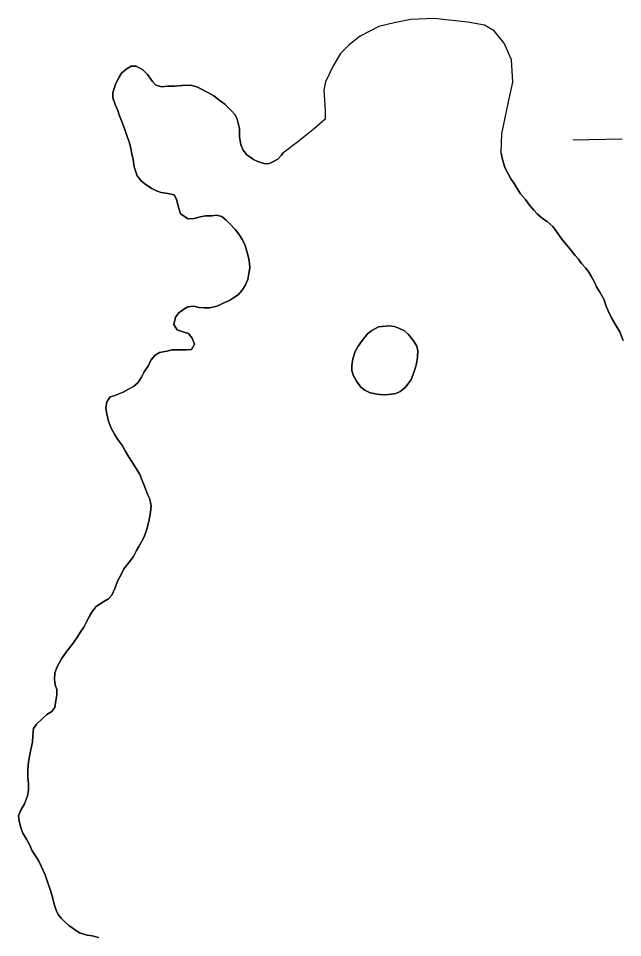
# Model space of a CAD drawing. Extents: x 3925854 to 3964121, y 224593 to 250589.
# Drawn here: x 3958005 to 3958397, y 237591 to 238188 of the extents above; entities that cross this region are included whole.
import ezdxf

# ---------------------------------------------------------------- set-up
doc = ezdxf.new("R2010")
doc.units = 0
doc.layers.add('V-TOPO-SHOR', color=7, linetype='Continuous')
doc.layers.add('V-WETL-SWMP', color=7, linetype='Continuous')

msp = doc.modelspace()

# ---------------------------------------------------------------- linework, layer by layer
at = {"layer": 'V-TOPO-SHOR'}
for points in [[(3958318.157, 238100.167), (3958318.565, 238112.609), (3958322.987, 238133.474), (3958325.803, 238146.315), (3958325.006, 238160.762), (3958320.193, 238171.6), (3958313.777, 238179.63), (3958307.356, 238183.242), (3958296.522, 238185.254), (3958274.451, 238187.67), (3958259.601, 238186.874), (3958248.765, 238184.873), (3958238.732, 238182.468), (3958226.69, 238176.052), (3958219.464, 238170.436), (3958213.843, 238164.821), (3958209.024, 238156.797), (3958204.205, 238146.364), (3958202.998, 238141.148), (3958203.795, 238127.903), (3958203.793, 238122.286), (3958196.967, 238116.269), (3958186.129, 238107.446), (3958176.29, 238100.219)], [(3958076.618, 238107.555), (3958075.185, 238110.936), (3958073.741, 238115.515), (3958071.691, 238120.688), (3958070.253, 238124.469), (3958069.221, 238127.854), (3958067.382, 238131.829), (3958065.94, 238136.009), (3958065.907, 238139.405), (3958067.648, 238145.017), (3958069.999, 238149.434), (3958071.57, 238152.047), (3958074.542, 238154.675), (3958077.917, 238156.707), (3958081.112, 238156.739), (3958085.333, 238154.185), (3958088.36, 238151.22), (3958091.602, 238146.657), (3958093.824, 238144.283), (3958097.827, 238143.327), (3958101.422, 238143.562), (3958106.015, 238143.61), (3958111.004, 238144.058), (3958116.395, 238144.314), (3958120.403, 238143.157), (3958123.21, 238141.985), (3958127.63, 238139.634), (3958131.447, 238137.275), (3958135.675, 238134.121), (3958138.693, 238131.956), (3958142.529, 238128), (3958145.355, 238125.032), (3958146.783, 238122.251), (3958148.243, 238116.072), (3958148.298, 238110.68), (3958149.15, 238105.494), (3958150.582, 238102.113), (3958153.011, 238099.141), (3958157.238, 238095.989), (3958160.244, 238094.82), (3958164.054, 238093.46), (3958167.052, 238093.292), (3958169.835, 238094.519), (3958173.212, 238096.352), (3958175.586, 238098.773), (3958176.29, 238100.219)], [(3958073.045, 237830.259), (3958075.807, 237833.684), (3958079.355, 237838.312), (3958081.314, 237842.128), (3958082.885, 237844.741), (3958084.847, 237848.157), (3958086.217, 237850.967), (3958087.964, 237855.978), (3958089.312, 237860.988), (3958090.451, 237866.99), (3958090.807, 237871.189), (3958089.965, 237875.377), (3958088.122, 237879.751), (3958086.482, 237883.929), (3958085.048, 237887.511), (3958083.41, 237891.488), (3958081.171, 237895.462), (3958078.533, 237899.431), (3958076.098, 237903.201), (3958073.866, 237906.773), (3958072.234, 237910.152), (3958068.992, 237914.514), (3958066.962, 237917.689), (3958064.924, 237921.664), (3958063.081, 237926.04), (3958062.035, 237930.822), (3958061.398, 237934.611), (3958061.957, 237938.613), (3958064.119, 237941.83), (3958067.306, 237942.863), (3958072.678, 237944.915), (3958076.053, 237946.946), (3958079.432, 237948.579), (3958082.205, 237951.003), (3958084.565, 237954.622), (3958086.326, 237958.237), (3958089.083, 237962.259), (3958090.645, 237965.671), (3958093.41, 237968.897), (3958096.187, 237970.721), (3958100.971, 237971.569), (3958104.559, 237972.405), (3958110.351, 237972.464), (3958113.747, 237972.497), (3958117.14, 237972.733), (3958118.903, 237976.147), (3958117.468, 237979.927), (3958115.039, 237983.098), (3958110.828, 237984.453), (3958107.623, 237985.42), (3958105.589, 237988.996), (3958106.542, 237993.6), (3958108.909, 237996.42), (3958112.082, 237998.849), (3958114.66, 238000.473), (3958118.453, 238000.911), (3958122.057, 237999.949), (3958125.455, 237999.785), (3958128.654, 237999.617), (3958133.635, 238000.866), (3958137.61, 238002.703), (3958141.786, 238004.544), (3958144.366, 238006.168), (3958147.342, 238008.196), (3958149.908, 238011.219), (3958151.874, 238014.235), (3958153.633, 238018.049), (3958154.393, 238022.051), (3958154.954, 238025.653), (3958154.725, 238028.645), (3958154.086, 238032.436), (3958153.046, 238036.62), (3958151.606, 238040.8), (3958149.974, 238044.179), (3958147.942, 238047.354), (3958145.314, 238050.524), (3958141.88, 238054.284), (3958139.66, 238056.658), (3958136.838, 238059.027), (3958133.235, 238059.789), (3958130.241, 238059.56), (3958126.047, 238059.517), (3958122.657, 238058.884), (3958118.674, 238057.645), (3958114.879, 238057.606), (3958109.853, 238060.75), (3958108.405, 238065.728), (3958107.359, 238070.314), (3958105.733, 238073.093), (3958101.729, 238074.051), (3958097.328, 238074.604), (3958094.319, 238075.774), (3958091.311, 238077.142), (3958087.69, 238079.501), (3958084.266, 238082.264), (3958081.636, 238085.432), (3958079.781, 238091.205), (3958079.133, 238095.994), (3958078.296, 238099.78), (3958077.452, 238104.167), (3958076.618, 238107.555)], [(3958318.157, 238100.167), (3958318.829, 238096.833), (3958320.687, 238090.859), (3958322.727, 238086.685), (3958324.557, 238083.507), (3958326.585, 238080.531), (3958328.211, 238077.752), (3958330.849, 238073.783), (3958334.083, 238070.021), (3958336.716, 238066.451), (3958339.547, 238063.084), (3958341.568, 238060.709), (3958345.193, 238057.749), (3958348.21, 238055.781), (3958351.839, 238052.623), (3958354.27, 238049.252), (3958357.717, 238044.294), (3958360.748, 238040.728), (3958362.976, 238037.755), (3958366.212, 238033.794), (3958368.436, 238031.217), (3958370.461, 238028.442), (3958373.288, 238025.475), (3958375.112, 238022.896), (3958376.736, 238020.316), (3958378.774, 238016.343), (3958380.204, 238013.361), (3958382.235, 238009.986), (3958385.084, 238004.821), (3958386.319, 238001.237), (3958387.751, 237997.855), (3958389.995, 237993.284), (3958393.045, 237988.121), (3958395.281, 237984.15), (3958397.536, 237978.58)], [(3958238.441, 237987.349), (3958234.269, 237985.109), (3958231.695, 237983.085), (3958227.945, 237978.453), (3958225.385, 237974.832), (3958223.423, 237971.416), (3958221.875, 237966.605), (3958221.119, 237962.204), (3958221.152, 237959.009), (3958221.981, 237956.021), (3958224.22, 237952.048), (3958227.054, 237948.282), (3958229.672, 237946.309), (3958232.682, 237944.743), (3958236.287, 237943.981), (3958239.488, 237943.413), (3958243.086, 237943.252), (3958246.676, 237943.688), (3958249.869, 237944.118), (3958252.652, 237945.345), (3958255.624, 237947.774), (3958257.596, 237950.19), (3958259.763, 237953.207), (3958260.932, 237956.017), (3958261.903, 237959.023), (3958263.255, 237963.431), (3958263.812, 237967.631), (3958264.168, 237971.829), (3958263.339, 237974.817), (3958261.305, 237978.393), (3958258.069, 237982.354), (3958255.448, 237984.726), (3958252.236, 237986.29), (3958249.025, 237987.656), (3958245.625, 237988.021), (3958238.441, 237987.349)], [(3958056.704, 237590.787), (3958052.495, 237591.944), (3958049.296, 237592.31), (3958044.287, 237593.857), (3958040.064, 237596.611), (3958037.446, 237598.581), (3958034.624, 237601.15), (3958032.404, 237603.325), (3958030.383, 237605.901), (3958029.156, 237608.684), (3958027.919, 237612.469), (3958026.674, 237617.048), (3958025.224, 237622.029), (3958023.987, 237625.812), (3958021.931, 237631.583), (3958019.682, 237636.754), (3958017.847, 237640.332), (3958015.613, 237643.904), (3958013.583, 237647.078), (3958011.744, 237651.254), (3958009.911, 237654.631), (3958007.474, 237658.602), (3958006.241, 237661.985), (3958004.996, 237666.569), (3958004.564, 237669.76), (3958006.122, 237673.569), (3958008.479, 237677.589), (3958010.423, 237682.803), (3958011.183, 237686.805), (3958011.146, 237690.401), (3958010.697, 237695.19), (3958010.648, 237699.984), (3958011.197, 237704.983), (3958012.526, 237711.789), (3958013.094, 237714.791), (3958013.663, 237717.793), (3958014.017, 237722.191), (3958014.374, 237726.59), (3958016.342, 237729.406), (3958019.903, 237732.637), (3958023.069, 237735.666), (3958026.246, 237737.696), (3958028.218, 237740.113), (3958028.785, 237743.316), (3958029.531, 237748.518), (3958029.496, 237751.911), (3958028.468, 237754.897), (3958028.032, 237758.489), (3958028.187, 237762.686), (3958029.746, 237766.696), (3958032.49, 237771.717), (3958036.035, 237776.747), (3958038.599, 237779.971), (3958040.569, 237782.586), (3958042.933, 237786.006), (3958044.702, 237788.82), (3958047.062, 237792.441), (3958048.63, 237795.454), (3958050.787, 237799.47), (3958052.358, 237802.083), (3958054.92, 237805.505), (3958059.085, 237808.344), (3958063.057, 237810.781), (3958065.227, 237813.2), (3958067.183, 237817.414), (3958069.129, 237822.629), (3958071.089, 237826.243), (3958073.045, 237830.259)]]:
    msp.add_lwpolyline(points, dxfattribs=at)
at = {"layer": 'V-WETL-SWMP'}
for p, q in [((3958259.602, 238186.874), (3958248.766, 238184.872)), ((3958274.451, 238187.671), (3958259.602, 238186.874)), ((3958296.522, 238185.254), (3958274.451, 238187.671)), ((3958238.732, 238182.468), (3958226.69, 238176.052)), ((3958248.766, 238184.872), (3958238.732, 238182.468)), ((3958307.357, 238183.243), (3958296.522, 238185.254)), ((3958313.776, 238179.629), (3958307.357, 238183.243)), ((3958226.69, 238176.052), (3958219.464, 238170.437)), ((3958320.194, 238171.6), (3958313.776, 238179.629)), ((3958219.464, 238170.437), (3958213.843, 238164.821)), ((3958325.005, 238160.762), (3958320.194, 238171.6)), ((3958213.843, 238164.821), (3958209.024, 238156.797)), ((3958081.112, 238156.739), (3958077.916, 238156.707)), ((3958085.333, 238154.185), (3958081.112, 238156.739)), ((3958209.024, 238156.797), (3958204.204, 238146.365)), ((3958325.802, 238146.315), (3958325.005, 238160.762)), ((3958071.571, 238152.048), (3958070, 238149.435)), ((3958074.541, 238154.675), (3958071.571, 238152.048)), ((3958077.916, 238156.707), (3958074.541, 238154.675)), ((3958088.359, 238151.22), (3958085.333, 238154.185)), ((3958091.601, 238146.658), (3958088.359, 238151.22)), ((3958067.648, 238145.017), (3958065.907, 238139.406)), ((3958070, 238149.435), (3958067.648, 238145.017)), ((3958093.823, 238144.284), (3958091.601, 238146.658)), ((3958204.204, 238146.365), (3958202.998, 238141.148)), ((3958322.987, 238133.474), (3958325.802, 238146.315)), ((3958065.907, 238139.406), (3958065.941, 238136.01)), ((3958097.828, 238143.326), (3958093.823, 238144.284)), ((3958101.421, 238143.562), (3958097.828, 238143.326)), ((3958106.015, 238143.609), (3958101.421, 238143.562)), ((3958111.004, 238144.059), (3958106.015, 238143.609)), ((3958116.395, 238144.314), (3958111.004, 238144.059)), ((3958120.402, 238143.156), (3958116.395, 238144.314)), ((3958123.21, 238141.986), (3958120.402, 238143.156)), ((3958127.629, 238139.634), (3958123.21, 238141.986)), ((3958131.448, 238137.276), (3958127.629, 238139.634)), ((3958202.998, 238141.148), (3958203.795, 238127.904)), ((3958065.941, 238136.01), (3958067.382, 238131.83)), ((3958135.675, 238134.122), (3958131.448, 238137.276)), ((3958138.693, 238131.956), (3958135.675, 238134.122)), ((3958318.564, 238112.608), (3958322.987, 238133.474)), ((3958067.382, 238131.83), (3958069.22, 238127.854)), ((3958069.22, 238127.854), (3958070.254, 238124.468)), ((3958142.529, 238128), (3958138.693, 238131.956)), ((3958145.355, 238125.032), (3958142.529, 238128)), ((3958203.795, 238127.904), (3958203.793, 238122.286)), ((3958070.254, 238124.468), (3958071.69, 238120.688)), ((3958146.782, 238122.25), (3958145.355, 238125.032)), ((3958148.243, 238116.073), (3958146.782, 238122.25)), ((3958203.793, 238122.286), (3958196.968, 238116.269)), ((3958071.69, 238120.688), (3958073.74, 238115.515)), ((3958073.74, 238115.515), (3958075.185, 238110.935)), ((3958148.298, 238110.68), (3958148.243, 238116.073)), ((3958196.968, 238116.269), (3958186.129, 238107.445)), ((3958075.185, 238110.935), (3958076.618, 238107.554)), ((3958149.15, 238105.495), (3958148.298, 238110.68)), ((3958318.158, 238100.167), (3958318.564, 238112.608)), ((3958364.757, 238108.877), (3958396.752, 238109.459)), ((3958076.618, 238107.554), (3958077.451, 238104.167)), ((3958077.451, 238104.167), (3958078.295, 238099.781)), ((3958150.582, 238102.114), (3958149.15, 238105.495)), ((3958186.129, 238107.445), (3958176.29, 238100.218)), ((3958078.295, 238099.781), (3958079.133, 238095.994)), ((3958153.01, 238099.142), (3958150.582, 238102.114)), ((3958157.237, 238095.989), (3958153.01, 238099.142)), ((3958175.586, 238098.772), (3958173.213, 238096.351)), ((3958176.29, 238100.218), (3958175.586, 238098.772)), ((3958318.829, 238096.833), (3958318.158, 238100.167)), ((3958079.133, 238095.994), (3958079.781, 238091.206)), ((3958079.781, 238091.206), (3958081.637, 238085.432)), ((3958160.245, 238094.821), (3958157.237, 238095.989)), ((3958164.054, 238093.461), (3958160.245, 238094.821)), ((3958167.052, 238093.292), (3958164.054, 238093.461)), ((3958169.836, 238094.519), (3958167.052, 238093.292)), ((3958173.213, 238096.351), (3958169.836, 238094.519)), ((3958320.687, 238090.859), (3958318.829, 238096.833)), ((3958081.637, 238085.432), (3958084.266, 238082.263)), ((3958322.727, 238086.685), (3958320.687, 238090.859)), ((3958324.557, 238083.507), (3958322.727, 238086.685)), ((3958084.266, 238082.263), (3958087.69, 238079.501)), ((3958087.69, 238079.501), (3958091.31, 238077.141)), ((3958326.585, 238080.532), (3958324.557, 238083.507)), ((3958328.211, 238077.752), (3958326.585, 238080.532)), ((3958091.31, 238077.141), (3958094.32, 238075.773)), ((3958094.32, 238075.773), (3958097.328, 238074.605)), ((3958097.328, 238074.605), (3958101.728, 238074.051)), ((3958101.728, 238074.051), (3958105.733, 238073.093)), ((3958330.849, 238073.783), (3958328.211, 238077.752)), ((3958334.083, 238070.021), (3958330.849, 238073.783)), ((3958105.733, 238073.093), (3958107.359, 238070.313)), ((3958107.359, 238070.313), (3958108.405, 238065.729)), ((3958336.716, 238066.452), (3958334.083, 238070.021)), ((3958108.405, 238065.729), (3958109.854, 238060.75)), ((3958339.547, 238063.085), (3958336.716, 238066.452)), ((3958341.568, 238060.709), (3958339.547, 238063.085)), ((3958109.854, 238060.75), (3958114.879, 238057.605)), ((3958114.879, 238057.605), (3958118.674, 238057.644)), ((3958118.674, 238057.644), (3958122.657, 238058.883)), ((3958122.657, 238058.883), (3958126.046, 238059.516)), ((3958126.046, 238059.516), (3958130.241, 238059.559)), ((3958130.241, 238059.559), (3958133.235, 238059.789)), ((3958133.235, 238059.789), (3958136.838, 238059.027)), ((3958136.838, 238059.027), (3958139.659, 238056.658)), ((3958139.659, 238056.658), (3958141.88, 238054.284)), ((3958345.194, 238057.749), (3958341.568, 238060.709)), ((3958348.21, 238055.782), (3958345.194, 238057.749)), ((3958351.838, 238052.623), (3958348.21, 238055.782)), ((3958141.88, 238054.284), (3958145.314, 238050.523)), ((3958145.314, 238050.523), (3958147.943, 238047.354)), ((3958354.269, 238049.252), (3958351.838, 238052.623)), ((3958147.943, 238047.354), (3958149.973, 238044.179)), ((3958149.973, 238044.179), (3958151.605, 238040.799)), ((3958357.716, 238044.293), (3958354.269, 238049.252)), ((3958360.748, 238040.728), (3958357.716, 238044.293)), ((3958151.605, 238040.799), (3958153.046, 238036.619)), ((3958362.976, 238037.755), (3958360.748, 238040.728)), ((3958366.212, 238033.793), (3958362.976, 238037.755)), ((3958153.046, 238036.619), (3958154.087, 238032.435)), ((3958154.087, 238032.435), (3958154.725, 238028.646)), ((3958368.436, 238031.218), (3958366.212, 238033.793)), ((3958154.955, 238025.652), (3958154.393, 238022.051)), ((3958154.725, 238028.646), (3958154.955, 238025.652)), ((3958370.461, 238028.442), (3958368.436, 238031.218)), ((3958373.288, 238025.475), (3958370.461, 238028.442)), ((3958375.112, 238022.897), (3958373.288, 238025.475)), ((3958154.393, 238022.051), (3958153.634, 238018.048)), ((3958376.736, 238020.316), (3958375.112, 238022.897)), ((3958378.774, 238016.342), (3958376.736, 238020.316)), ((3958151.875, 238014.235), (3958149.908, 238011.219)), ((3958153.634, 238018.048), (3958151.875, 238014.235)), ((3958380.203, 238013.36), (3958378.774, 238016.342)), ((3958147.342, 238008.196), (3958144.367, 238006.168)), ((3958149.908, 238011.219), (3958147.342, 238008.196)), ((3958382.235, 238009.985), (3958380.203, 238013.36)), ((3958385.084, 238004.82), (3958382.235, 238009.985)), ((3958137.61, 238002.704), (3958133.634, 238000.866)), ((3958141.786, 238004.544), (3958137.61, 238002.704)), ((3958144.367, 238006.168), (3958141.786, 238004.544)), ((3958386.319, 238001.237), (3958385.084, 238004.82)), ((3958108.91, 237996.419), (3958106.541, 237993.599)), ((3958112.081, 237998.849), (3958108.91, 237996.419)), ((3958114.661, 238000.473), (3958112.081, 237998.849)), ((3958118.452, 238000.911), (3958114.661, 238000.473)), ((3958122.057, 237999.949), (3958118.452, 238000.911)), ((3958125.455, 237999.784), (3958122.057, 237999.949)), ((3958128.653, 237999.617), (3958125.455, 237999.784)), ((3958133.634, 238000.866), (3958128.653, 237999.617)), ((3958387.751, 237997.856), (3958386.319, 238001.237)), ((3958389.995, 237993.285), (3958387.751, 237997.856)), ((3958106.541, 237993.599), (3958105.589, 237988.995)), ((3958393.044, 237988.122), (3958389.995, 237993.285)), ((3958105.589, 237988.995), (3958107.623, 237985.42)), ((3958107.623, 237985.42), (3958110.829, 237984.454)), ((3958110.829, 237984.454), (3958115.038, 237983.098)), ((3958395.282, 237984.15), (3958393.044, 237988.122)), ((3958397.536, 237978.579), (3958395.282, 237984.15)), ((3958115.038, 237983.098), (3958117.467, 237979.927)), ((3958117.467, 237979.927), (3958118.904, 237976.146)), ((3958104.559, 237972.405), (3958100.972, 237971.569)), ((3958110.352, 237972.464), (3958104.559, 237972.405)), ((3958113.747, 237972.498), (3958110.352, 237972.464)), ((3958117.141, 237972.732), (3958113.747, 237972.498)), ((3958118.904, 237976.146), (3958117.141, 237972.732)), ((3958093.409, 237968.896), (3958090.645, 237965.671)), ((3958096.187, 237970.722), (3958093.409, 237968.896)), ((3958100.972, 237971.569), (3958096.187, 237970.722)), ((3958089.082, 237962.26), (3958086.326, 237958.237)), ((3958090.645, 237965.671), (3958089.082, 237962.26)), ((3958084.565, 237954.623), (3958082.205, 237951.004)), ((3958086.326, 237958.237), (3958084.565, 237954.623)), ((3958079.433, 237948.578), (3958076.054, 237946.946)), ((3958082.205, 237951.004), (3958079.433, 237948.578)), ((3958067.306, 237942.862), (3958064.12, 237941.831)), ((3958072.678, 237944.914), (3958067.306, 237942.862)), ((3958076.054, 237946.946), (3958072.678, 237944.914)), ((3958061.956, 237938.613), (3958061.397, 237934.612)), ((3958064.12, 237941.831), (3958061.956, 237938.613)), ((3958061.397, 237934.612), (3958062.035, 237930.823)), ((3958062.035, 237930.823), (3958063.082, 237926.04)), ((3958063.082, 237926.04), (3958064.925, 237921.664)), ((3958064.925, 237921.664), (3958066.963, 237917.689)), ((3958066.963, 237917.689), (3958068.992, 237914.514)), ((3958068.992, 237914.514), (3958072.233, 237910.152)), ((3958072.233, 237910.152), (3958073.865, 237906.773)), ((3958073.865, 237906.773), (3958076.099, 237903.2)), ((3958076.099, 237903.2), (3958078.534, 237899.43)), ((3958078.534, 237899.43), (3958081.171, 237895.461)), ((3958081.171, 237895.461), (3958083.409, 237891.489)), ((3958083.409, 237891.489), (3958085.048, 237887.511)), ((3958085.048, 237887.511), (3958086.482, 237883.93)), ((3958086.482, 237883.93), (3958088.123, 237879.751)), ((3958088.123, 237879.751), (3958089.965, 237875.376)), ((3958089.965, 237875.376), (3958090.807, 237871.189)), ((3958090.807, 237871.189), (3958090.45, 237866.991)), ((3958090.45, 237866.991), (3958089.312, 237860.987)), ((3958089.312, 237860.987), (3958087.965, 237855.979)), ((3958087.965, 237855.979), (3958086.218, 237850.967)), ((3958084.848, 237848.157), (3958082.886, 237844.741)), ((3958086.218, 237850.967), (3958084.848, 237848.157)), ((3958081.314, 237842.128), (3958079.355, 237838.313)), ((3958082.886, 237844.741), (3958081.314, 237842.128)), ((3958079.355, 237838.313), (3958075.807, 237833.683)), ((3958073.045, 237830.259), (3958071.088, 237826.244)), ((3958075.807, 237833.683), (3958073.045, 237830.259)), ((3958069.128, 237822.628), (3958067.183, 237817.415)), ((3958071.088, 237826.244), (3958069.128, 237822.628)), ((3958067.183, 237817.415), (3958065.228, 237813.2)), ((3958063.056, 237810.781), (3958059.085, 237808.344)), ((3958065.228, 237813.2), (3958063.056, 237810.781)), ((3958054.919, 237805.505), (3958052.357, 237802.083)), ((3958059.085, 237808.344), (3958054.919, 237805.505)), ((3958050.786, 237799.47), (3958048.63, 237795.453)), ((3958052.357, 237802.083), (3958050.786, 237799.47)), ((3958048.63, 237795.453), (3958047.062, 237792.441)), ((3958044.702, 237788.821), (3958042.933, 237786.007)), ((3958047.062, 237792.441), (3958044.702, 237788.821)), ((3958040.57, 237782.587), (3958038.599, 237779.97)), ((3958042.933, 237786.007), (3958040.57, 237782.587)), ((3958036.035, 237776.748), (3958032.491, 237771.718)), ((3958038.599, 237779.97), (3958036.035, 237776.748)), ((3958032.491, 237771.718), (3958029.746, 237766.696)), ((3958029.746, 237766.696), (3958028.188, 237762.685)), ((3958028.188, 237762.685), (3958028.031, 237758.489)), ((3958028.031, 237758.489), (3958028.467, 237754.898)), ((3958028.467, 237754.898), (3958029.496, 237751.912)), ((3958029.496, 237751.912), (3958029.531, 237748.517)), ((3958029.531, 237748.517), (3958028.785, 237743.315)), ((3958028.218, 237740.113), (3958026.245, 237737.696)), ((3958028.785, 237743.315), (3958028.218, 237740.113)), ((3958023.07, 237735.667), (3958019.904, 237732.638)), ((3958026.245, 237737.696), (3958023.07, 237735.667)), ((3958016.342, 237729.406), (3958014.373, 237726.589)), ((3958019.904, 237732.638), (3958016.342, 237729.406)), ((3958014.018, 237722.191), (3958013.663, 237717.793)), ((3958014.373, 237726.589), (3958014.018, 237722.191)), ((3958013.663, 237717.793), (3958013.094, 237714.791)), ((3958012.526, 237711.789), (3958011.197, 237704.983)), ((3958013.094, 237714.791), (3958012.526, 237711.789)), ((3958011.197, 237704.983), (3958010.648, 237699.984)), ((3958010.648, 237699.984), (3958010.697, 237695.19)), ((3958010.697, 237695.19), (3958011.145, 237690.401)), ((3958011.182, 237686.806), (3958010.423, 237682.803)), ((3958011.145, 237690.401), (3958011.182, 237686.806)), ((3958010.423, 237682.803), (3958008.479, 237677.589)), ((3958006.123, 237673.57), (3958004.563, 237669.759)), ((3958008.479, 237677.589), (3958006.123, 237673.57)), ((3958004.563, 237669.759), (3958004.995, 237666.568)), ((3958004.995, 237666.568), (3958006.24, 237661.986)), ((3958006.24, 237661.986), (3958007.473, 237658.603)), ((3958007.473, 237658.603), (3958009.911, 237654.632)), ((3958009.911, 237654.632), (3958011.743, 237651.255)), ((3958011.743, 237651.255), (3958013.583, 237647.079)), ((3958013.583, 237647.079), (3958015.613, 237643.904)), ((3958015.613, 237643.904), (3958017.847, 237640.331)), ((3958017.847, 237640.331), (3958019.681, 237636.754)), ((3958019.681, 237636.754), (3958021.931, 237631.583)), ((3958021.931, 237631.583), (3958023.987, 237625.811)), ((3958023.987, 237625.811), (3958025.224, 237622.028)), ((3958025.224, 237622.028), (3958026.673, 237617.049)), ((3958026.673, 237617.049), (3958027.918, 237612.468)), ((3958027.918, 237612.468), (3958029.155, 237608.685)), ((3958029.155, 237608.685), (3958030.382, 237605.901)), ((3958030.382, 237605.901), (3958032.405, 237603.324)), ((3958032.405, 237603.324), (3958034.625, 237601.15)), ((3958034.625, 237601.15), (3958037.447, 237598.582)), ((3958037.447, 237598.582), (3958040.064, 237596.611)), ((3958040.064, 237596.611), (3958044.287, 237593.857)), ((3958044.287, 237593.857), (3958049.297, 237592.31)), ((3958049.297, 237592.31), (3958052.496, 237591.943)), ((3958052.496, 237591.943), (3958056.703, 237590.787))]:
    msp.add_line(p, q, dxfattribs=at)
msp.add_lwpolyline([(3958234.27, 237985.109), (3958238.442, 237987.349), (3958245.626, 237988.021), (3958249.026, 237987.656), (3958252.236, 237986.291), (3958255.448, 237984.725), (3958258.069, 237982.355), (3958261.305, 237978.393), (3958263.339, 237974.818), (3958264.168, 237971.83), (3958263.812, 237967.632), (3958263.255, 237963.431), (3958261.902, 237959.023), (3958260.933, 237956.017), (3958259.763, 237953.208), (3958257.597, 237950.19), (3958255.624, 237947.773), (3958252.652, 237945.345), (3958249.868, 237944.119), (3958246.676, 237943.687), (3958243.085, 237943.251), (3958239.488, 237943.414), (3958236.286, 237943.981), (3958232.683, 237944.743), (3958229.671, 237946.31), (3958227.054, 237948.281), (3958224.219, 237952.048), (3958221.981, 237956.02), (3958221.152, 237959.008), (3958221.119, 237962.204), (3958221.874, 237966.606), (3958223.423, 237971.416), (3958225.386, 237974.832), (3958227.946, 237978.453), (3958231.694, 237983.086)], close=True, dxfattribs=at)

doc.saveas('drawing.dxf')
